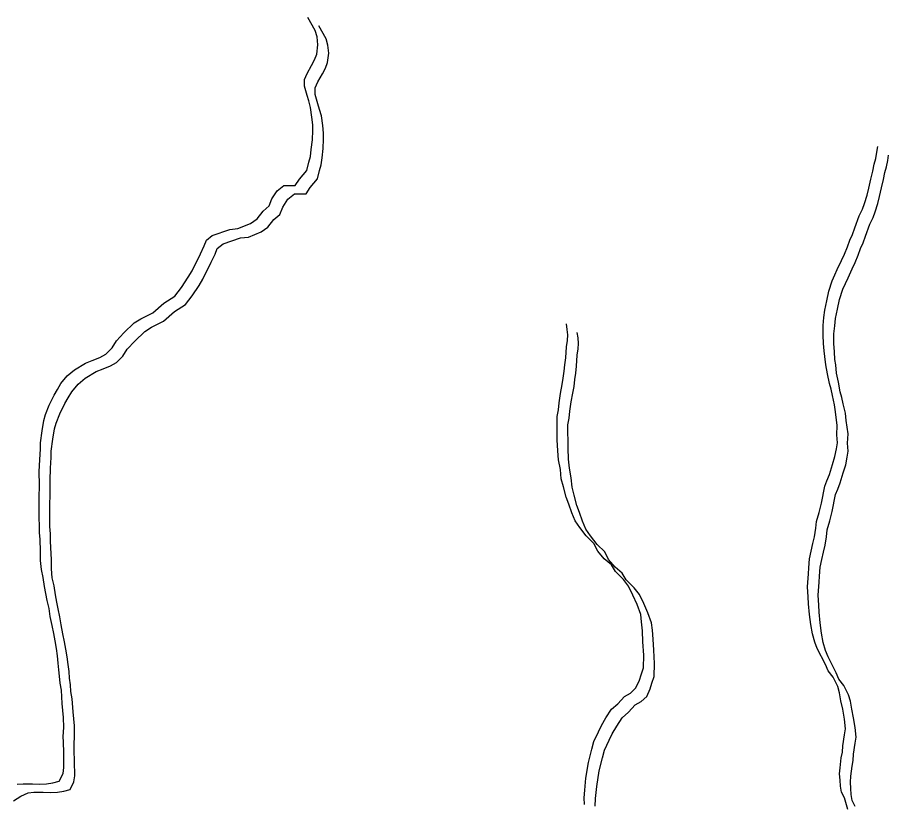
# Model space of a CAD drawing. Extents: x -21.1 to 50.3, y -4.9 to 22.1.
# Drawn here: x 49.24 to 50.02, y 19.192 to 19.896 of the extents above; entities that cross this region are included whole.
import ezdxf

# ---------------------------------------------------------------- set-up
doc = ezdxf.new("R2010")
doc.units = 0
doc.layers.add('GM_X_Minor_River', color=7, linetype='Continuous')

msp = doc.modelspace()

# ---------------------------------------------------------------- linework, layer by layer
at = {"layer": 'GM_X_Minor_River'}
for points in [[(49.26805, 19.54878), (49.27257, 19.55792), (49.27559, 19.56287), (49.2786, 19.56821), (49.28428, 19.57508), (49.29072, 19.58043), (49.30058, 19.58657), (49.30666, 19.58888), (49.31349, 19.59158), (49.31881, 19.59464), (49.32449, 19.60037), (49.32826, 19.60647), (49.33507, 19.61373), (49.34416, 19.62252), (49.35023, 19.62635), (49.35554, 19.62904), (49.36085, 19.63173), (49.3707, 19.64014), (49.38056, 19.64665), (49.38661, 19.65428), (49.39265, 19.66343), (49.39605, 19.66915), (49.40357, 19.68439), (49.40696, 19.69162), (49.40884, 19.69657), (49.41414, 19.70078), (49.42972, 19.70619), (49.43695, 19.70698), (49.44834, 19.71161), (49.45441, 19.71582), (49.4597, 19.72269), (49.465, 19.72727), (49.46763, 19.73375), (49.47216, 19.74099), (49.47822, 19.74558), (49.4885, 19.74564), (49.49228, 19.75136), (49.4987, 19.75899), (49.50057, 19.7666), (49.50206, 19.77155), (49.50279, 19.77801), (49.50388, 19.78637), (49.50422, 19.79473), (49.50419, 19.80005), (49.50339, 19.80689), (49.5022, 19.81562), (49.50064, 19.82131), (49.49909, 19.82624), (49.49676, 19.83458), (49.49673, 19.84066), (49.49898, 19.84599), (49.50313, 19.85323), (49.50577, 19.85818), (49.50764, 19.86313), (49.50874, 19.8715), (49.50794, 19.87871), (49.50638, 19.8844), (49.49985, 19.89614)], [(49.27769, 19.54128), (49.28221, 19.55042), (49.28523, 19.55537), (49.28824, 19.56071), (49.29391, 19.56758), (49.30035, 19.57293), (49.31022, 19.57907), (49.31629, 19.58138), (49.32313, 19.58407), (49.32844, 19.58714), (49.33412, 19.59287), (49.33789, 19.59897), (49.34471, 19.60623), (49.35379, 19.61501), (49.35986, 19.61885), (49.36518, 19.62154), (49.37049, 19.62423), (49.38034, 19.63264), (49.3902, 19.63915), (49.39625, 19.64678), (49.40229, 19.65593), (49.40568, 19.66165), (49.41321, 19.67689), (49.4166, 19.68412), (49.41847, 19.68907), (49.42378, 19.69328), (49.43936, 19.69869), (49.44658, 19.69948), (49.45798, 19.70411), (49.46404, 19.70832), (49.46934, 19.71519), (49.47464, 19.71977), (49.47727, 19.72625), (49.4818, 19.73349), (49.48786, 19.73808), (49.49814, 19.73814), (49.50191, 19.74386), (49.50834, 19.75149), (49.5102, 19.7591), (49.5117, 19.76405), (49.51242, 19.77051), (49.51352, 19.77887), (49.51385, 19.78723), (49.51382, 19.79255), (49.51303, 19.79939), (49.51183, 19.80812), (49.51028, 19.81381), (49.50873, 19.81874), (49.5064, 19.82708), (49.50637, 19.83316), (49.50862, 19.83849), (49.51277, 19.84573), (49.5154, 19.85068), (49.51728, 19.85563), (49.51838, 19.864), (49.51757, 19.87121), (49.51602, 19.8769), (49.50948, 19.88864)], [(49.9803, 19.19712), (49.9776, 19.20243), (49.97681, 19.20774), (49.9764, 19.21306), (49.97599, 19.21876), (49.97634, 19.22407), (49.97743, 19.2332), (49.97855, 19.23814), (49.9789, 19.24384), (49.98036, 19.25373), (49.9811, 19.25905), (49.98028, 19.26778), (49.97871, 19.27651), (49.97715, 19.2841), (49.97597, 19.29131), (49.97441, 19.297), (49.97018, 19.30534), (49.96558, 19.31101), (49.96327, 19.3167), (49.95595, 19.33109), (49.95364, 19.33678), (49.9517, 19.34398), (49.95013, 19.35234), (49.94893, 19.36145), (49.94812, 19.37094), (49.9477, 19.3774), (49.94728, 19.38613), (49.94797, 19.39791), (49.94832, 19.40323), (49.94904, 19.41121), (49.95052, 19.41806), (49.95201, 19.42491), (49.9535, 19.43099), (49.9546, 19.4386), (49.95532, 19.44468), (49.95756, 19.45267), (49.9598, 19.46104), (49.96276, 19.47625), (49.96464, 19.4812), (49.96689, 19.48691), (49.96951, 19.49566), (49.97175, 19.50289), (49.97324, 19.50974), (49.97397, 19.51506), (49.97355, 19.52228), (49.97388, 19.53064), (49.97229, 19.54279), (49.97149, 19.54924), (49.96954, 19.55759), (49.96837, 19.56328), (49.96682, 19.56821), (49.96525, 19.57694), (49.96368, 19.58491), (49.96288, 19.5925), (49.96209, 19.59744), (49.96167, 19.60427), (49.96125, 19.61149), (49.9612, 19.62023), (49.96192, 19.62745), (49.96265, 19.63391), (49.96451, 19.64228), (49.96636, 19.65102), (49.96936, 19.66016), (49.97161, 19.66549), (49.97387, 19.67044), (49.97763, 19.67844), (49.98026, 19.68415), (49.98289, 19.69062), (49.98514, 19.69672), (49.9874, 19.70167), (49.98965, 19.70776), (49.9934, 19.71842), (49.99641, 19.72451), (49.99828, 19.72946), (50.00053, 19.73707), (50.00201, 19.74316), (50.00387, 19.75115), (50.00574, 19.75837), (50.00684, 19.76484), (50.00834, 19.76979), (50.00945, 19.77549), (50.01018, 19.78043)], [(49.98993, 19.18962), (49.98724, 19.19493), (49.98645, 19.20024), (49.98604, 19.20556), (49.98563, 19.21125), (49.98598, 19.21657), (49.98707, 19.2257), (49.98818, 19.23064), (49.98853, 19.23634), (49.99, 19.24623), (49.99073, 19.25155), (49.98992, 19.26028), (49.98835, 19.26901), (49.98679, 19.2766), (49.9856, 19.28381), (49.98405, 19.2895), (49.97982, 19.29784), (49.97522, 19.30351), (49.9729, 19.3092), (49.96559, 19.32359), (49.96328, 19.32928), (49.96133, 19.33648), (49.95976, 19.34483), (49.95857, 19.35395), (49.95776, 19.36344), (49.95734, 19.36989), (49.95691, 19.37863), (49.95761, 19.39041), (49.95796, 19.39573), (49.95868, 19.40371), (49.96016, 19.41056), (49.96164, 19.4174), (49.96314, 19.42349), (49.96423, 19.4311), (49.96496, 19.43718), (49.9672, 19.44517), (49.96944, 19.45354), (49.9724, 19.46875), (49.97428, 19.4737), (49.97653, 19.47941), (49.97914, 19.48816), (49.98139, 19.49539), (49.98287, 19.50224), (49.9836, 19.50756), (49.98318, 19.51478), (49.98352, 19.52314), (49.98193, 19.53529), (49.98113, 19.54174), (49.97918, 19.55009), (49.97801, 19.55578), (49.97646, 19.56071), (49.97489, 19.56944), (49.97332, 19.57741), (49.97252, 19.585), (49.97173, 19.58993), (49.97131, 19.59677), (49.97089, 19.60399), (49.97084, 19.61272), (49.97156, 19.61995), (49.97229, 19.62641), (49.97414, 19.63478), (49.976, 19.64352), (49.979, 19.65266), (49.98125, 19.65799), (49.9835, 19.66294), (49.98727, 19.67094), (49.9899, 19.67665), (49.99253, 19.68312), (49.99478, 19.68922), (49.99703, 19.69417), (49.99928, 19.70026), (50.00303, 19.71092), (50.00604, 19.71701), (50.00792, 19.72196), (50.01016, 19.72957), (50.01165, 19.73566), (50.01351, 19.74364), (50.01537, 19.75087), (50.01648, 19.75734), (50.01797, 19.76229), (50.01908, 19.76799), (50.01982, 19.77293)], [(49.72435, 19.50001), (49.72354, 19.50798), (49.7231, 19.51786), (49.72299, 19.53875), (49.7241, 19.54484), (49.72482, 19.55092), (49.72592, 19.55928), (49.7274, 19.56727), (49.72851, 19.57297), (49.72923, 19.57943), (49.72996, 19.58514), (49.73069, 19.59122), (49.7314, 19.6011), (49.73213, 19.6068), (49.73248, 19.61174), (49.73207, 19.61668), (49.73128, 19.62161)], [(49.73398, 19.49251), (49.73318, 19.50048), (49.73274, 19.51036), (49.73262, 19.53125), (49.73373, 19.53733), (49.73446, 19.54342), (49.73556, 19.55178), (49.73703, 19.55977), (49.73814, 19.56547), (49.73887, 19.57193), (49.7396, 19.57764), (49.74033, 19.58372), (49.74103, 19.5936), (49.74176, 19.5993), (49.74212, 19.60424), (49.74171, 19.60918), (49.74092, 19.61411)], [(49.23949, 19.20937), (49.24482, 19.20978), (49.25319, 19.20983), (49.25928, 19.20948), (49.26575, 19.2099), (49.27145, 19.21069), (49.27716, 19.21224), (49.28055, 19.2191), (49.28128, 19.22442), (49.2812, 19.23771), (49.28077, 19.24721), (49.28074, 19.25215), (49.28108, 19.26013), (49.28103, 19.26925), (49.27981, 19.28177), (49.27899, 19.29355), (49.27781, 19.3), (49.2774, 19.30607), (49.2766, 19.31177), (49.27619, 19.31785), (49.27539, 19.3243), (49.27459, 19.33113), (49.27341, 19.33797), (49.27224, 19.34442), (49.27067, 19.35162), (49.26911, 19.35959), (49.26792, 19.3668), (49.26636, 19.37402), (49.26519, 19.38009), (49.26401, 19.38654), (49.26282, 19.39451), (49.26126, 19.40172), (49.26045, 19.40969), (49.26041, 19.41805), (49.25997, 19.42868), (49.25955, 19.43476), (49.25952, 19.44122), (49.2591, 19.44768), (49.259, 19.46553), (49.25931, 19.47769), (49.25925, 19.48909), (49.25957, 19.5001), (49.26028, 19.5096), (49.26025, 19.5153), (49.26171, 19.52595), (49.26318, 19.53507), (49.26467, 19.5404), (49.26805, 19.54878)], [(49.23622, 19.19458), (49.24267, 19.1988), (49.24913, 19.20187), (49.25445, 19.20228), (49.26283, 19.20233), (49.26892, 19.20198), (49.27539, 19.2024), (49.28109, 19.20319), (49.28679, 19.20474), (49.29018, 19.2116), (49.29091, 19.21692), (49.29084, 19.23021), (49.29041, 19.23971), (49.29038, 19.24465), (49.29072, 19.25263), (49.29066, 19.26175), (49.28945, 19.27427), (49.28863, 19.28605), (49.28745, 19.2925), (49.28703, 19.29857), (49.28624, 19.30427), (49.28583, 19.31035), (49.28503, 19.3168), (49.28423, 19.32363), (49.28305, 19.33046), (49.28187, 19.33692), (49.28031, 19.34412), (49.27874, 19.35209), (49.27756, 19.3593), (49.276, 19.36651), (49.27482, 19.37259), (49.27364, 19.37904), (49.27246, 19.38701), (49.2709, 19.39422), (49.27009, 19.40219), (49.27004, 19.41055), (49.2696, 19.42118), (49.26919, 19.42726), (49.26915, 19.43372), (49.26874, 19.44018), (49.26864, 19.45803), (49.26895, 19.47019), (49.26889, 19.48158), (49.26921, 19.4926), (49.26992, 19.5021), (49.26988, 19.5078), (49.27135, 19.51845), (49.27282, 19.52757), (49.27431, 19.5329), (49.27769, 19.54128)], [(49.74737, 19.19128), (49.74734, 19.19736), (49.74768, 19.2042), (49.74877, 19.21484), (49.75097, 19.22891), (49.75395, 19.2407), (49.75582, 19.24755), (49.75995, 19.25631), (49.76259, 19.26202), (49.76674, 19.26888), (49.77164, 19.27651), (49.77732, 19.28148), (49.78338, 19.28797), (49.78869, 19.29104), (49.79361, 19.29563), (49.79662, 19.30248), (49.79812, 19.30743), (49.80037, 19.31352), (49.80068, 19.32492), (49.79985, 19.33707), (49.79942, 19.34695), (49.79861, 19.35492), (49.79782, 19.36137), (49.79472, 19.37047), (49.79087, 19.37881), (49.78702, 19.38677), (49.78242, 19.39282), (49.77514, 19.4), (49.77168, 19.40605), (49.76519, 19.41134), (49.75944, 19.41814), (49.75597, 19.42496), (49.74908, 19.43176), (49.74333, 19.43933), (49.73911, 19.44538), (49.73603, 19.45259), (49.73332, 19.46017), (49.731, 19.46661), (49.72867, 19.47572), (49.72672, 19.48293), (49.72592, 19.49128), (49.72435, 19.50001)], [(49.75698, 19.18986), (49.75732, 19.1967), (49.7584, 19.20734), (49.76061, 19.22141), (49.76359, 19.2332), (49.76545, 19.24005), (49.76959, 19.24881), (49.77222, 19.25452), (49.77637, 19.26138), (49.78128, 19.26901), (49.78696, 19.27398), (49.79302, 19.28047), (49.79833, 19.28354), (49.80325, 19.28813), (49.80626, 19.29498), (49.80775, 19.29993), (49.81, 19.30602), (49.81032, 19.31742), (49.80949, 19.32957), (49.80906, 19.33944), (49.80825, 19.34742), (49.80746, 19.35387), (49.80436, 19.36297), (49.80051, 19.37131), (49.79666, 19.37926), (49.79205, 19.38532), (49.78478, 19.3925), (49.78132, 19.39855), (49.77482, 19.40384), (49.76907, 19.41064), (49.76561, 19.41746), (49.75872, 19.42426), (49.75297, 19.43183), (49.74875, 19.43788), (49.74566, 19.44508), (49.74296, 19.45267), (49.74064, 19.45911), (49.7383, 19.46822), (49.73636, 19.47543), (49.73555, 19.48378), (49.73398, 19.49251)], [(49.9834, 19.18688), (49.9803, 19.19712)]]:
    msp.add_lwpolyline(points, dxfattribs=at)

doc.saveas('drawing.dxf')
